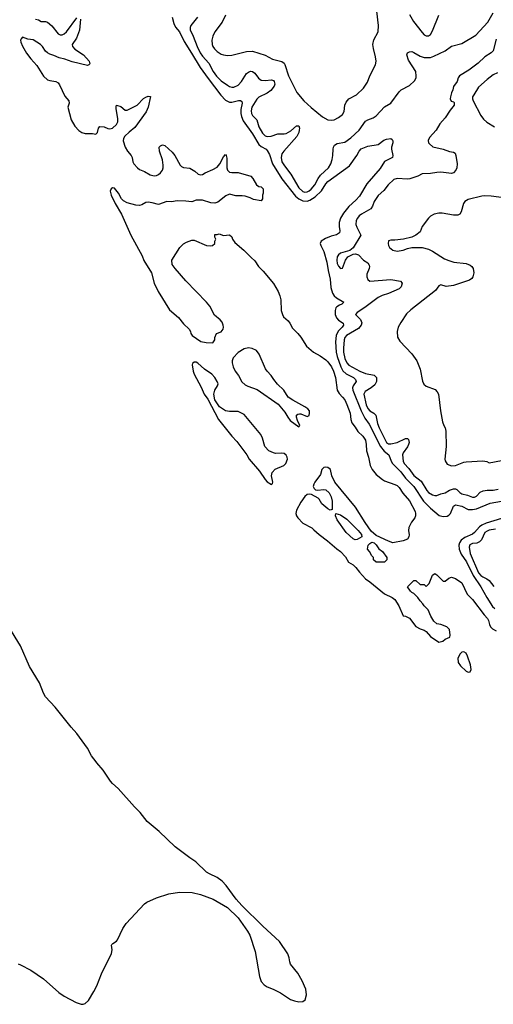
# Model space of a CAD drawing. Header units: inches. Extents: x 1934316 to 2140091, y 524953 to 667329.
# Tile 328 of 384: x 2080323 to 2084850, y 577685 to 587086. Entities that reach past the tile are written whole.
import ezdxf

# ---------------------------------------------------------------- set-up
doc = ezdxf.new("R2010")
doc.units = ezdxf.units.IN
doc.header["$MEASUREMENT"] = 0
doc.layers.add('C0587', color=7, linetype='Continuous')
doc.layers.add('C0588', color=7, linetype='Continuous')

msp = doc.modelspace()

# ---------------------------------------------------------------- linework, layer by layer
at = {"layer": 'C0587', "color": 5, "elevation": 120}
msp.add_lwpolyline([(2080310, 578070.5), (2080330, 578062.4), (2080430.5, 578010), (2080550, 577927), (2080699, 577799), (2080750, 577762.6), (2080861.7, 577701.7), (2080910, 577686.5), (2080930, 577685.3), (2080950, 577691.7), (2080979.5, 577720.5), (2081032.6, 577807.4), (2081059.4, 577860.6), (2081104.8, 577975.2), (2081199.8, 578170), (2081206, 578206), (2081199.5, 578250), (2081203.3, 578256.7), (2081212.9, 578267.1), (2081250, 578288.7), (2081259.7, 578300.3), (2081310.5, 578409.5), (2081342.6, 578457.4), (2081516.1, 578643.9), (2081539.3, 578660.7), (2081630, 578701.8), (2081750, 578740.7), (2081850, 578755.2), (2081971.7, 578751.7), (2082050, 578735), (2082174, 578690), (2082310.1, 578610.1), (2082410.9, 578510.9), (2082502.3, 578382.3), (2082523.9, 578343.9), (2082574.7, 578190), (2082614.4, 577950), (2082630, 577903.8), (2082658.7, 577870), (2082690, 577851.4), (2082747.7, 577830), (2082814.8, 577794.8), (2082912.5, 577732.5), (2082950, 577717.4), (2082990, 577708.9), (2083030, 577711.6), (2083050.6, 577729.4), (2083063.3, 577776.7), (2083059.4, 577830), (2083023.9, 577910), (2082981.4, 577981.4), (2082912.9, 578070), (2082904.8, 578090), (2082899.8, 578130), (2082886.2, 578166.2), (2082805.6, 578285.6), (2082647.8, 578430), (2082447.9, 578627.9), (2082391.1, 578690), (2082298.4, 578818.4), (2082259.9, 578859.9), (2082210, 578895.1), (2082136, 578930), (2082110, 578947.8), (2082005.6, 579045.6), (2081950, 579083.1), (2081811, 579190), (2081655.6, 579335.6), (2081541.5, 579430), (2081476.1, 579516.1), (2081419.6, 579570), (2081266.2, 579746.2), (2081210, 579793.6), (2081190, 579816.9), (2081120.9, 579920.9), (2081060.5, 579990), (2081053, 580000)], dxfattribs=at)
at = {"layer": 'C0588', "color": 5}
for points, elevation in [([(2082290.5, 587130), (2082258.8, 587061.2), (2082190, 586969.2), (2082168.4, 586930), (2082158.7, 586890), (2082163.1, 586850), (2082170.4, 586830), (2082186.1, 586806.1), (2082210, 586782.4), (2082250, 586757.6), (2082270, 586750.4), (2082310, 586744.9), (2082350, 586746.7), (2082490, 586783), (2082550, 586785.5), (2082670, 586746.3), (2082738.8, 586710), (2082830, 586686), (2082850, 586670.3), (2082856.8, 586656.8), (2082891.3, 586550), (2082971.8, 586391.8), (2083040.5, 586310), (2083110, 586246.7), (2083218, 586158), (2083270, 586128.2), (2083305.8, 586125.8), (2083330, 586130.5), (2083370, 586150.5), (2083410, 586182), (2083425.6, 586210), (2083431.2, 586270), (2083442.4, 586297.6), (2083470, 586330.4), (2083541.2, 586370), (2083610, 586433.4), (2083647, 586490), (2083670, 586551), (2083723.7, 586656.3), (2083729.5, 586690), (2083725.1, 586730), (2083704.2, 586810), (2083698.7, 586850), (2083707.2, 586892.8), (2083751.1, 586968.9), (2083754, 587030), (2083728.2, 587250)], 180), ([(2080904, 587090), (2080893.8, 586986.2), (2080865.7, 586910), (2080824.9, 586850), (2080826.7, 586830), (2080850, 586804.9), (2080933.4, 586750), (2080986, 586690), (2080994.8, 586665.2), (2080985.4, 586654.6), (2080970, 586649.3), (2080823.8, 586683.8), (2080754, 586710), (2080701.1, 586721.1), (2080650, 586745.4), (2080610, 586757.3), (2080590, 586768.3), (2080570, 586786.9), (2080541, 586830), (2080522, 586850), (2080452.5, 586892.5), (2080401.4, 586901.4), (2080350, 586919.2), (2080336.2, 586903.8), (2080332.4, 586890), (2080335.4, 586870), (2080350, 586833.7), (2080390, 586767), (2080430, 586712.4), (2080486.4, 586650), (2080550, 586548.2), (2080590, 586512.7), (2080610, 586504.4), (2080670, 586495.5), (2080690, 586482.8), (2080703.9, 586463.9), (2080755.6, 586355.6), (2080794, 586310), (2080797.3, 586290), (2080783, 586250), (2080816.5, 586130), (2080850, 586068.4), (2080890, 586026.4), (2080916, 586010), (2080950, 585998), (2081018.8, 585998.8), (2081050, 585992), (2081068, 586010), (2081075.3, 586050), (2081090, 586064.7), (2081130, 586064), (2081167.3, 586047.3), (2081184.6, 586044.6), (2081210, 586050.3), (2081250, 586085.7), (2081262.7, 586110), (2081262.2, 586142.2), (2081244.8, 586235.2), (2081244.1, 586255.9), (2081250, 586271.3), (2081290, 586257.3), (2081330, 586223), (2081350, 586221.6), (2081446, 586270), (2081507.6, 586332.4), (2081530, 586347.7), (2081550, 586355.5), (2081573.7, 586353.7), (2081551.8, 586250), (2081533.6, 586206.4), (2081424.8, 586055.2), (2081370, 586013.5), (2081327.3, 585972.7), (2081315.5, 585950), (2081312.3, 585930), (2081330, 585868), (2081354.4, 585830), (2081388.2, 585790), (2081398, 585770), (2081404, 585730), (2081413.4, 585710), (2081448.4, 585670), (2081470, 585655.3), (2081517.3, 585637.3), (2081570, 585606), (2081610, 585594.7), (2081630, 585596.9), (2081650, 585606.9), (2081670, 585624.9), (2081687.2, 585650), (2081694.7, 585670), (2081695.4, 585695.4), (2081687.9, 585747.9), (2081661.2, 585830), (2081658, 585870), (2081670, 585882), (2081688.9, 585891.1), (2081710, 585884.7), (2081781.4, 585821.4), (2081806.8, 585790), (2081858, 585698), (2081870, 585684.7), (2081890, 585674.8), (2081950, 585668.4), (2081998.4, 585638.4), (2082030, 585612.4), (2082050, 585604.2), (2082070, 585607), (2082095.1, 585624.9), (2082170, 585654.4), (2082210, 585678.4), (2082237.6, 585710), (2082270, 585778), (2082290, 585798), (2082298, 585790), (2082304, 585764), (2082303.7, 585670), (2082308.5, 585650), (2082319.3, 585639.3), (2082330, 585630.4), (2082350, 585625.7), (2082410, 585628.2), (2082531.5, 585591.5), (2082553, 585570), (2082588, 585508), (2082610, 585494.8), (2082631, 585490), (2082650, 585471), (2082652, 585430), (2082644.7, 585410), (2082643.6, 585376.4), (2082630, 585358), (2082558, 585370), (2082525.9, 585385.9), (2082480, 585400), (2082450, 585404.1), (2082390, 585402.8), (2082330, 585418.5), (2082294.6, 585405.4), (2082216.5, 585343.5), (2082190, 585335.1), (2082150, 585338.7), (2082070, 585364.2), (2082030, 585364.2), (2082010, 585361.6), (2081970, 585347), (2081910, 585353.5), (2081830, 585355.1), (2081773.4, 585346.6), (2081730, 585349.6), (2081650, 585320.4), (2081590, 585336.8), (2081550, 585342.2), (2081530, 585339.4), (2081490, 585317.1), (2081468.8, 585311.2), (2081434.1, 585314.1), (2081350, 585337.6), (2081315.8, 585355.8), (2081295.4, 585375.4), (2081268.1, 585430), (2081230, 585476.5), (2081210, 585481.5), (2081196.9, 585470), (2081189.4, 585449.4), (2081197.2, 585410), (2081236.9, 585330), (2081296.5, 585230), (2081385, 585030), (2081492.6, 584830), (2081510, 584788.2), (2081583.7, 584670), (2081609.2, 584570), (2081647.1, 584490), (2081756.7, 584316.7), (2081842.3, 584242.3), (2081890, 584182.8), (2081944.7, 584130), (2081956, 584110), (2081958, 584090), (2081970.9, 584070.9), (2082054, 584014), (2082105.2, 584005.2), (2082170, 584002), (2082188, 584030), (2082188.9, 584051.1), (2082206, 584090), (2082250, 584106), (2082269, 584130), (2082272.7, 584150), (2082269.4, 584170), (2082257.7, 584197.7), (2082240.5, 584220.5), (2082185.1, 584265.1), (2082139.5, 584350), (2082109.6, 584389.6), (2081910, 584593.2), (2081809, 584710), (2081782, 584750), (2081778, 584790), (2081854, 584910), (2081890, 584946), (2081918, 584962), (2081970, 584981), (2081990, 584981), (2082110, 584931.3), (2082150, 584926.8), (2082166, 584930), (2082188, 584950), (2082188.4, 584971.6), (2082198, 584990), (2082188, 585010), (2082190, 585034), (2082210, 585034), (2082230, 585042), (2082270, 585024.7), (2082330, 585031.3), (2082350, 585012), (2082358, 584990), (2082379.8, 584959.8), (2082466.4, 584886.4), (2082534.8, 584814.8), (2082570, 584784.7), (2082606, 584730), (2082650, 584686), (2082750, 584566), (2082794.8, 584490), (2082810.8, 584450), (2082818.8, 584410), (2082824, 584310), (2082834.8, 584270), (2082846, 584250), (2082890, 584211.3), (2082906, 584190), (2082930, 584141), (2082982.8, 584090), (2083010, 584056), (2083066, 583970), (2083131, 583910), (2083196.1, 583876.1), (2083250, 583838), (2083270, 583818.4), (2083303.2, 583770), (2083322.9, 583730), (2083341.1, 583670), (2083357.4, 583550), (2083376.1, 583516.1), (2083410, 583482.4), (2083430, 583454.9), (2083450, 583413), (2083481.1, 583330), (2083488.2, 583270), (2083496.9, 583236.9), (2083530, 583194.9), (2083553.8, 583153.8), (2083602.3, 583110), (2083627.8, 583070), (2083636.5, 583030), (2083638.7, 582970), (2083658, 582910), (2083672.6, 582830), (2083692.6, 582790), (2083730, 582742.6), (2083790, 582696), (2083810, 582684.6), (2083910, 582647.2), (2083930, 582637.4), (2083950, 582620.3), (2083985.2, 582565.2), (2084050, 582491.8), (2084104.4, 582390), (2084108, 582370), (2084107.7, 582350), (2084100.7, 582330), (2084066.8, 582290), (2084041.4, 582238.6), (2084038.8, 582210), (2084046.4, 582166.4), (2084044, 582150), (2084030, 582126), (2083990, 582109.2), (2083890, 582092.7), (2083847.2, 582107.2), (2083730, 582162), (2083682.7, 582202.7), (2083624.7, 582284.7), (2083533, 582433), (2083334.5, 582670), (2083306.6, 582730), (2083294, 582790), (2083270, 582809.3), (2083250, 582814.5), (2083230, 582809.6), (2083212.2, 582790), (2083197.1, 582742.9), (2083145.2, 582670), (2083133.8, 582650), (2083129.2, 582629.2), (2083137.1, 582610), (2083150, 582598.4), (2083170, 582594), (2083230, 582599.3), (2083250, 582596.3), (2083280.7, 582570), (2083300.5, 582530), (2083310.6, 582490), (2083311.6, 582408.4), (2083290, 582402), (2083270, 582415.3), (2083210, 582464), (2083187.2, 582507.2), (2083176.9, 582516.9), (2083112.7, 582552.7), (2083090, 582557.4), (2083070, 582551.2), (2083050, 582532.8), (2083010, 582478.5), (2082970, 582404.5), (2082962, 582370), (2082967.8, 582350), (2082983.1, 582330), (2083030, 582278), (2083115.2, 582235.2), (2083133.7, 582213.7), (2083184.7, 582170), (2083264.7, 582110), (2083354, 582034), (2083391, 582010), (2083436.3, 581956.3), (2083467.7, 581907.7), (2083510, 581881), (2083535.9, 581855.9), (2083571, 581810), (2083630, 581746), (2083670, 581718.8), (2083810, 581602.8), (2083882, 581570), (2083910, 581551.3), (2083946.8, 581490), (2083990, 581394), (2084010, 581392), (2084050, 581371.3), (2084110, 581292), (2084150, 581271.3), (2084190, 581258), (2084210, 581244.7), (2084250, 581196), (2084330, 581144), (2084366.8, 581153.2), (2084390, 581170.8), (2084434, 581190), (2084438.7, 581210), (2084430, 581265.2), (2084405.2, 581290), (2084350, 581312), (2084310, 581319), (2084282, 581342), (2084253.2, 581390), (2084228.7, 581450), (2084188, 581490), (2084178, 581510), (2084150, 581538), (2084130, 581568), (2084090, 581608), (2084070, 581618), (2084058, 581630), (2084029, 581671), (2084090, 581732), (2084110, 581732), (2084150, 581694), (2084190, 581692), (2084210, 581674), (2084236.5, 581703.5), (2084270, 581782), (2084290, 581798), (2084310, 581784.7), (2084370, 581724.7), (2084390, 581724.7), (2084425.6, 581754.4), (2084450, 581762), (2084490, 581750.7), (2084548.2, 581708.2), (2084600.7, 581600.7), (2084650, 581550.4), (2084762.2, 581402.2), (2084794.9, 581370), (2084805.3, 581350), (2084813, 581313), (2084823, 581290), (2084844, 581270), (2084878.8, 581250)], 120), ([(2080474, 587090), (2080503.5, 587083.5), (2080530, 587067.7), (2080570, 587067.3), (2080590, 587062), (2080630, 587028.4), (2080690, 586952.2), (2080710, 586941.7), (2080730, 586942.7), (2080749.3, 586950), (2080770, 586968.8), (2080870, 587104)], 120), ([(2081782.2, 587110), (2081798, 587050), (2081813.5, 587013.5), (2081850, 586968.9), (2081896.8, 586876.8), (2081965.4, 586765.4), (2082049.7, 586629.7), (2082123.9, 586523.9), (2082244.8, 586364.8), (2082290, 586318), (2082330, 586299.7), (2082350, 586298.4), (2082415.6, 586315.6), (2082434.3, 586314.3), (2082446.2, 586306.2), (2082450.3, 586290), (2082436.8, 586230), (2082437.3, 586190), (2082442.7, 586162.7), (2082460.1, 586120.1), (2082550, 585997.2), (2082610, 585894.4), (2082630, 585874.4), (2082678, 585850), (2082690, 585838), (2082710, 585799.1), (2082739.8, 585710), (2082827.4, 585567.4), (2082960.9, 585400.9), (2082990, 585374.5), (2083030, 585355.7), (2083070, 585353.7), (2083096.9, 585363.1), (2083146, 585394), (2083207.8, 585452.2), (2083250, 585519.1), (2083270, 585541.5), (2083475.8, 585690), (2083546, 585790), (2083568.5, 585831.5), (2083588.7, 585851.3), (2083650, 585878.3), (2083750, 585895.8), (2083803.9, 585936.1), (2083830, 585946.4), (2083870, 585950.6), (2083883.5, 585943.5), (2083891.3, 585930), (2083891.1, 585911.1), (2083877.3, 585870), (2083876.3, 585850), (2083890.8, 585790), (2083886, 585770), (2083809.1, 585730.9), (2083770, 585666.6), (2083642.7, 585517.3), (2083570, 585401.3), (2083537.5, 585362.5), (2083470, 585301.4), (2083419.8, 585240.2), (2083391.1, 585190), (2083376.9, 585150), (2083376.9, 585110), (2083383.6, 585070), (2083378.7, 585050), (2083350, 585031.1), (2083299.7, 585020.3), (2083244.8, 584995.2), (2083206, 584970), (2083195.8, 584950), (2083200.9, 584930), (2083231.9, 584871.9), (2083259.6, 584770), (2083270.7, 584690), (2083291.6, 584610), (2083297, 584530), (2083313.8, 584473.8), (2083329.1, 584449.1), (2083350, 584430.2), (2083422, 584390), (2083403, 584370), (2083378.9, 584361.1), (2083355, 584345), (2083346.1, 584333.9), (2083338.5, 584310), (2083339.3, 584270), (2083350, 584238.5), (2083370, 584216.3), (2083414.9, 584190), (2083419.6, 584170), (2083406.4, 584150), (2083368.6, 584111.4), (2083348.3, 584070), (2083343.4, 584010), (2083349.7, 583910), (2083357.6, 583870), (2083391.9, 583771.9), (2083413, 583733), (2083443.8, 583703.8), (2083513.4, 583670), (2083534.4, 583650), (2083539.1, 583630), (2083510.1, 583589.9), (2083505.5, 583570), (2083507.7, 583550), (2083585.8, 583350), (2083622.5, 583282.5), (2083664.9, 583224.9), (2083772.3, 583010), (2083806.3, 582966.3), (2083852.5, 582930), (2083874.6, 582870), (2083886.7, 582850), (2083966.3, 582770), (2084010, 582708.9), (2084090.8, 582630), (2084182.9, 582490), (2084250, 582420.9), (2084333.3, 582353.3), (2084370, 582342.2), (2084410, 582346.9), (2084425.6, 582354.4), (2084441.9, 582370), (2084470, 582442.6), (2084490, 582453.2), (2084550, 582441.7), (2084610, 582410.6), (2084650, 582408.2), (2084690, 582415.9), (2084820.9, 582470), (2084930, 582487.9)], 140), ([(2082022.5, 587110), (2081958.9, 587030), (2081952, 587010), (2081952.7, 586990), (2081981.6, 586930), (2082018.3, 586830), (2082047.7, 586770), (2082070, 586738), (2082130.4, 586670.4), (2082174.1, 586590), (2082205.8, 586545.8), (2082250, 586502.8), (2082310, 586459.4), (2082330, 586447.1), (2082350, 586441.7), (2082370, 586442.3), (2082410, 586460.1), (2082444.6, 586495.4), (2082490, 586571.6), (2082510, 586586.3), (2082530, 586593.2), (2082550, 586591.1), (2082570, 586576.2), (2082606.4, 586526.4), (2082630, 586509.5), (2082670, 586504.6), (2082730, 586511.1), (2082750, 586505.7), (2082756.4, 586496.4), (2082760.6, 586470), (2082755, 586450), (2082723.5, 586410), (2082690, 586383.6), (2082610, 586345.8), (2082590, 586326), (2082543.8, 586250), (2082535.2, 586215.2), (2082538.3, 586190), (2082550, 586170.2), (2082588.5, 586128.5), (2082610, 586063.5), (2082643.8, 586003.8), (2082670, 585976.5), (2082690, 585969.3), (2082725.8, 585974.2), (2082790, 585995.4), (2082850, 585995.3), (2082870, 585999.3), (2082915.9, 586024.1), (2082970, 586071.3), (2082990.9, 586070.9), (2082996.9, 586050), (2082995.8, 586030), (2082991.6, 586010), (2082971.9, 585970), (2082846.5, 585830), (2082830, 585806), (2082821.6, 585770), (2082830, 585730.3), (2082853.1, 585690), (2082916.1, 585610), (2082990, 585482.1), (2083030, 585444.9), (2083050, 585438.9), (2083070, 585441.5), (2083090, 585451.3), (2083110, 585468.6), (2083145.4, 585510), (2083177.4, 585570), (2083199.3, 585600.7), (2083275, 585670), (2083297.2, 585710), (2083310.9, 585750), (2083317.2, 585790), (2083318.8, 585850), (2083322.4, 585870), (2083332.4, 585887.6), (2083357.7, 585902.3), (2083430, 585918.1), (2083490, 585958.1), (2083568.5, 586030), (2083630, 586116.5), (2083649.9, 586130.1), (2083702.9, 586150), (2083732, 586168), (2083810, 586253.1), (2083870, 586290.3), (2083950, 586398.5), (2083970, 586414.6), (2084050, 586458), (2084097.6, 586502.4), (2084111.8, 586530), (2084114.3, 586545.7), (2084110.5, 586590), (2084040.6, 586700.6), (2084023.2, 586750), (2084029.9, 586770.1), (2084050, 586780.2), (2084070, 586781), (2084090, 586774.2), (2084150, 586737.1), (2084190, 586725.6), (2084250, 586726), (2084282.8, 586737.2), (2084391.5, 586790), (2084450, 586832.9), (2084550, 586859.8), (2084682.6, 586937.4), (2084798, 587062), (2084850, 587150.5)], 160), ([(2084050, 587136), (2084086.3, 587070), (2084170, 586963), (2084190, 586942.8), (2084210, 586930.8), (2084230, 586931), (2084250, 586946), (2084270, 586978), (2084329.4, 587130)], 180), ([(2084878.7, 586901.3), (2084850.4, 586790), (2084830.4, 586770), (2084770, 586732), (2084706.5, 586670), (2084615.5, 586604.5), (2084527.4, 586550), (2084514.4, 586530), (2084504.9, 586495.1), (2084470, 586448.7), (2084463.7, 586416.3), (2084450, 586389), (2084439.5, 586350), (2084439.3, 586330), (2084448.4, 586308.4), (2084470, 586302.8), (2084476.7, 586296.7), (2084474.6, 586270), (2084437.5, 586222.5), (2084391.1, 586150), (2084338.3, 586090), (2084303, 586030), (2084240.3, 585959.7), (2084227.1, 585932.9), (2084232, 585910), (2084239.6, 585899.6), (2084273.5, 585873.5), (2084370, 585848.9), (2084430, 585827.8), (2084470, 585822), (2084485.5, 585810), (2084492.7, 585790), (2084503.9, 585710), (2084500.1, 585670), (2084491.6, 585648.4), (2084470, 585624.1), (2084450, 585616.5), (2084350, 585629), (2084310, 585628.2), (2084250, 585617.5), (2084170, 585613), (2084128.6, 585591.4), (2084052.5, 585567.5), (2084030, 585564.4), (2083930, 585568.8), (2083900.9, 585559.1), (2083846.3, 585510), (2083803.5, 585456.5), (2083750, 585407.6), (2083710.3, 585350), (2083695.5, 585304.5), (2083679.1, 585280.9), (2083590, 585229.3), (2083568, 585212), (2083550.7, 585190), (2083540.9, 585170), (2083536.8, 585130), (2083544.4, 585104.4), (2083584.4, 585030), (2083512, 584908), (2083477.3, 584882.7), (2083390, 584857.2), (2083370, 584842), (2083358.6, 584821.4), (2083354, 584790), (2083358.9, 584758.9), (2083370, 584731.6), (2083390, 584710.3), (2083410, 584714.9), (2083437, 584790), (2083459.8, 584820.2), (2083510, 584848.7), (2083531.8, 584851.8), (2083560.4, 584840.4), (2083611, 584790), (2083650, 584764), (2083662.6, 584742.6), (2083666.7, 584730), (2083664.6, 584710), (2083642.3, 584657.7), (2083641.4, 584630), (2083650, 584606), (2083669, 584589), (2083870, 584606.2), (2083964.7, 584590), (2083980.3, 584570), (2083970, 584535.6), (2083950, 584517.4), (2083850, 584472.3), (2083787.6, 584452.4), (2083750, 584433.9), (2083623.1, 584336.9), (2083548, 584290), (2083534.4, 584270), (2083582.3, 584222.3), (2083592.2, 584192.2), (2083588.1, 584170), (2083562.5, 584137.5), (2083448.5, 584071.5), (2083432.5, 584050), (2083425.6, 584030), (2083416.9, 583950), (2083417.2, 583910), (2083430, 583851.6), (2083450.2, 583810), (2083470, 583788.9), (2083575.8, 583730), (2083630, 583707.5), (2083710, 583691.7), (2083733.4, 583670), (2083735.3, 583630), (2083719.2, 583600.8), (2083683.2, 583570), (2083624.9, 583535.1), (2083611.2, 583510), (2083636.3, 583410), (2083650, 583374.2), (2083670, 583351.8), (2083709.3, 583329.3), (2083727.6, 583310), (2083744.3, 583230), (2083758.5, 583190), (2083830.2, 583050), (2083850, 583037.4), (2083870, 583035.1), (2083929.8, 583050), (2084010, 583086.1), (2084030, 583086.8), (2084038.5, 583078.5), (2084045, 583050), (2084040.7, 583030), (2084030.8, 583009.2), (2083988.7, 582950), (2083983.3, 582930), (2083989.2, 582870), (2083998.5, 582850), (2084042.3, 582802.3), (2084090, 582734.6), (2084159.7, 582679.7), (2084213.8, 582590), (2084230, 582571.8), (2084270, 582548.6), (2084290, 582543), (2084310, 582543.8), (2084350, 582559.7), (2084390, 582568.5), (2084430, 582592.9), (2084470, 582608), (2084490, 582606), (2084500.1, 582600.1), (2084530, 582570.2), (2084550, 582558.4), (2084604.7, 582544.7), (2084650, 582526.8), (2084670, 582525.6), (2084690, 582538.3), (2084725.5, 582574.5), (2084752.3, 582587.7), (2084790, 582594.1), (2084850, 582593.6), (2084895.9, 582604.1)], 160), ([(2084890, 586579.6), (2084850, 586559.6), (2084790, 586515.6), (2084710, 586442.2), (2084662.6, 586370), (2084652.2, 586350), (2084650.5, 586330.5), (2084656.3, 586310), (2084730.4, 586170.3), (2084757, 586137), (2084788.8, 586108.8), (2084862, 586062)], 180), ([(2084950, 585384.5), (2084830, 585399.5), (2084770, 585403.7), (2084739.9, 585400.1), (2084610, 585369.3), (2084578.8, 585350), (2084564, 585330), (2084542.8, 585250), (2084530.4, 585229.6), (2084510, 585219.3), (2084470, 585218), (2084362, 585238), (2084330, 585238.4), (2084286, 585230), (2084251, 585210), (2084230.8, 585190), (2084171, 585110), (2084150, 585062), (2084110, 585029), (2084070, 585008.7), (2083990.9, 584989.1), (2083910, 584979.3), (2083870, 584981.2), (2083850, 584974), (2083844.9, 584950), (2083848, 584930), (2083859.1, 584910), (2083890, 584886.4), (2083930, 584877.1), (2083990, 584886), (2084030, 584902), (2084070.9, 584910.9), (2084170, 584910.7), (2084230, 584895.5), (2084270, 584875.5), (2084384, 584804), (2084425.5, 584785.5), (2084472.4, 584772.4), (2084590, 584757), (2084630, 584740.7), (2084646, 584730), (2084658.8, 584710), (2084662.8, 584670), (2084656, 584630), (2084646.4, 584613.6), (2084622, 584598), (2084470, 584546.6), (2084398.6, 584538.6), (2084350, 584553.2), (2084330, 584544), (2084299, 584501), (2084063.4, 584316.6), (2084022, 584278), (2083965.1, 584194.9), (2083941.3, 584150), (2083932.2, 584110), (2083934.2, 584054.2), (2083956.2, 584016.2), (2084070, 583896.3), (2084119.1, 583830), (2084150.4, 583750), (2084174.4, 583634.4), (2084187.5, 583607.5), (2084210, 583586), (2084294, 583554), (2084313.7, 583533.7), (2084326.8, 583510), (2084344.9, 583350), (2084364.9, 583244.9), (2084376, 583210), (2084390.7, 583190), (2084395.9, 583155.9), (2084399.1, 583010), (2084388, 582890), (2084390, 582874), (2084410, 582842.8), (2084450, 582824.9), (2084490, 582828.7), (2084570, 582861.7), (2084590, 582865.7), (2084750, 582874), (2084787.1, 582867.1), (2084810, 582856), (2084930, 582877)], 180), ([(2084930, 582322.5), (2084780.6, 582279.4), (2084740.5, 582259.5), (2084717.6, 582242.4), (2084670, 582189.9), (2084650, 582175), (2084576.7, 582143.3), (2084544.3, 582115.7), (2084527.2, 582090), (2084521.2, 582070), (2084525.4, 582030), (2084543.8, 581983.8), (2084593.6, 581910), (2084658.8, 581778.8), (2084731.4, 581671.4), (2084787.1, 581570), (2084843.6, 581483.6), (2084863.9, 581463.9)], 140), ([(2084870, 582221.7), (2084810, 582211.2), (2084790, 582203.4), (2084770, 582188.8), (2084738.7, 582121.3), (2084719.7, 582100.3), (2084691.9, 582088.1), (2084650, 582083.4), (2084626.9, 582073.1), (2084620.2, 582050), (2084629.6, 581990), (2084710, 581805.8), (2084730, 581780.8), (2084750, 581765.2), (2084787.9, 581747.9), (2084811.4, 581731.4), (2084854.4, 581674.4)], 160), ([(2081053, 580000), (2081010, 580057.6), (2080970.6, 580130.6), (2080870.8, 580270.8), (2080816.3, 580330), (2080661.2, 580521.2), (2080570, 580619.3), (2080550, 580657.2), (2080514.1, 580754.1), (2080418.5, 580910), (2080330, 581109.3), (2080218.3, 581290), (2080158.2, 581438.2), (2080119.6, 581510), (2080085.9, 581585.9), (2080060.8, 581620.8), (2080049.8, 581629.8), (2080020.5, 581640.5), (2080010.9, 581650), (2080010.7, 581670.7), (2080038.5, 581750), (2080040.9, 581770), (2080010, 581783), (2080000, 581790.7)], 120)]:
    msp.add_lwpolyline(points, dxfattribs=dict(at, elevation=elevation))
at = {"layer": 'C0588', "color": 5, "elevation": 120}
for points in [[(2082510, 583952.3), (2082470, 583943.7), (2082412.1, 583907.9), (2082363.8, 583856.2), (2082354.8, 583830), (2082354, 583810), (2082362.8, 583770), (2082382.8, 583730), (2082414, 583690), (2082448.1, 583628.1), (2082479.1, 583599.1), (2082505.5, 583585.5), (2082594.6, 583554.6), (2082794.2, 583414.2), (2082857.3, 583337.3), (2082885.5, 583290), (2082910, 583260.7), (2082990, 583198), (2083002, 583210), (2082978, 583258), (2082969.4, 583289.4), (2082969.4, 583310.6), (2082980.9, 583319.1), (2082997.2, 583322.8), (2083010, 583322), (2083070, 583298), (2083090, 583307.3), (2083094.7, 583330), (2083092, 583350), (2083077.4, 583370), (2083050, 583391), (2082932.5, 583452.5), (2082890, 583482.7), (2082849.4, 583550), (2082787, 583607), (2082751.8, 583650), (2082727.9, 583687.9), (2082689.3, 583730), (2082673.8, 583753.8), (2082612.9, 583892.9), (2082586.6, 583926.6), (2082545.4, 583945.4)], [(2082010, 583817.2), (2081990, 583816), (2081976.3, 583803.7), (2081970.6, 583789.4), (2081980.3, 583730), (2081990, 583700.5), (2082057.6, 583577.6), (2082087.1, 583510), (2082122.2, 583462.2), (2082224.4, 583270), (2082350, 583110.4), (2082398, 583058), (2082493.4, 582930), (2082517, 582890), (2082615.6, 582775.6), (2082670, 582694.9), (2082690, 582674.4), (2082730, 582647.7), (2082741.2, 582658.8), (2082743.7, 582670), (2082731.5, 582730), (2082736.3, 582763.7), (2082766, 582794), (2082847, 582830), (2082866.3, 582850), (2082883.5, 582890), (2082880.5, 582910), (2082870, 582929.3), (2082850, 582942.7), (2082830, 582946), (2082770, 582945.2), (2082750, 582949.2), (2082704, 582970), (2082665.2, 583010), (2082645.2, 583090), (2082626.8, 583126.8), (2082470, 583317.2), (2082410, 583343.7), (2082330, 583346.6), (2082290, 583352.7), (2082234, 583390), (2082190, 583458), (2082179, 583510), (2082189.2, 583550), (2082214, 583590), (2082219, 583610), (2082212.1, 583632.1), (2082189.5, 583669.5), (2082160.9, 583700.9), (2082090, 583749), (2082026.8, 583806.8)], [(2083530, 582121.2), (2083510, 582129), (2083444, 582190), (2083359, 582310), (2083342, 582350), (2083346, 582370), (2083390, 582358), (2083450, 582316), (2083558, 582210), (2083591.1, 582171.1), (2083592, 582150), (2083550, 582124)], [(2083730, 581908), (2083706, 581930), (2083706, 581950), (2083688.4, 581968.4), (2083668, 582010), (2083648.7, 582030), (2083655.3, 582070), (2083670, 582084.7), (2083690, 582098), (2083710, 582092), (2083730, 582072), (2083755.3, 582035.3), (2083791.3, 582010), (2083831.3, 581950), (2083832, 581928), (2083810, 581908)], [(2084570, 581049.6), (2084550, 581047.3), (2084532.7, 581030), (2084510.5, 580990), (2084515.5, 580950), (2084536.4, 580916.4), (2084590, 580866.8), (2084610, 580857.3), (2084630, 580860.7), (2084637.4, 580882.6), (2084632.1, 580927.9), (2084604.2, 581010), (2084590, 581037.4)]]:
    msp.add_lwpolyline(points, close=True, dxfattribs=at)

doc.saveas('drawing.dxf')
